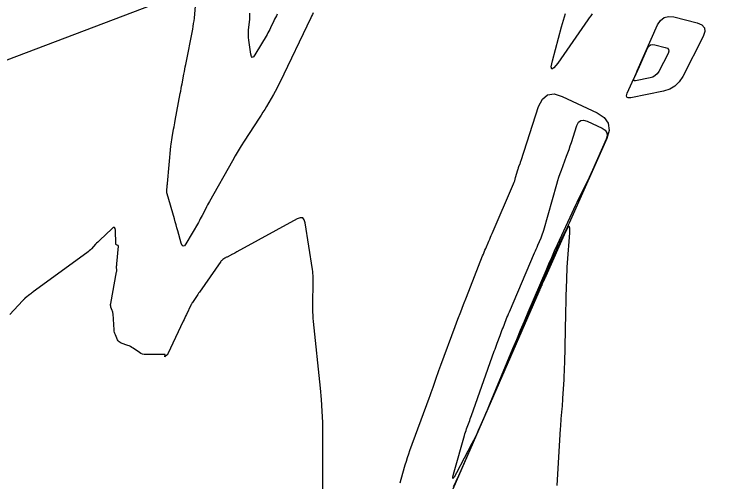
# Model space of a CAD drawing. Extents: x 658976 to 668726, y 639543 to 647196.
# Drawn here: x 661651.5 to 661779.9, y 641550.8 to 641635 of the extents above; entities that cross this region are included whole.
import ezdxf

# ---------------------------------------------------------------- set-up
doc = ezdxf.new("R2010")
doc.units = 0
doc.layers.add('Ex_Minor Contours', color=7, linetype='Continuous')
doc.layers.add('R_Water', color=7, linetype='Continuous')

msp = doc.modelspace()

# ---------------------------------------------------------------- linework, layer by layer
at = {"layer": 'Ex_Minor Contours'}
for points in [[(661705.3, 641635.29), (661705.14, 641634.98), (661704.99, 641634.67), (661704.83, 641634.36), (661699.26, 641622.72), (661698.99, 641622.16), (661698.71, 641621.62), (661698.41, 641621.08), (661698.11, 641620.54), (661696.86, 641618.41), (661696.55, 641617.88), (661696.22, 641617.36), (661695.9, 641616.84), (661695.56, 641616.32), (661692.86, 641612.16), (661692.31, 641611.3), (661691.77, 641610.42), (661691.24, 641609.53), (661690.73, 641608.64), (661686.6, 641601.29), (661686.43, 641600.98), (661686.26, 641600.67), (661686.09, 641600.36), (661685.93, 641600.04), (661685.28, 641598.78), (661685.12, 641598.47), (661684.95, 641598.16), (661684.78, 641597.85), (661684.6, 641597.54), (661682.36, 641593.7), (661682.09, 641593.34), (661681.86, 641593.24), (661681.66, 641593.4), (661681.5, 641593.81), (661680.9, 641595.99), (661680.75, 641596.53), (661680.6, 641597.08), (661680.44, 641597.62), (661680.29, 641598.16), (661678.97, 641602.7), (661678.94, 641602.84), (661678.92, 641602.98), (661678.91, 641603.13), (661678.91, 641603.27), (661678.98, 641604.07), (661678.98, 641604.11), (661678.98, 641604.15), (661678.99, 641604.19), (661679, 641604.23), (661679.03, 641604.39), (661679.04, 641604.43), (661679.05, 641604.48), (661679.05, 641604.52), (661679.06, 641604.56), (661679.66, 641611.27), (661679.7, 641611.65), (661679.75, 641612.04), (661679.81, 641612.42), (661679.87, 641612.81), (661680.15, 641614.34), (661680.22, 641614.72), (661680.29, 641615.1), (661680.36, 641615.48), (661680.43, 641615.87), (661681.35, 641620.75), (661681.43, 641621.19), (661681.51, 641621.62), (661681.59, 641622.06), (661681.67, 641622.5), (661681.99, 641624.24), (661682.08, 641624.68), (661682.16, 641625.11), (661682.24, 641625.55), (661682.33, 641625.98), (661683.58, 641632.34), (661683.67, 641632.84), (661683.75, 641633.33), (661683.82, 641633.83), (661683.88, 641634.34), (661684.1, 641636.54)], [(661698.81, 641635.03), (661698.65, 641634.73), (661698.49, 641634.43), (661698.34, 641634.13), (661698.19, 641633.82), (661697.6, 641632.6), (661697.46, 641632.29), (661697.3, 641631.99), (661697.14, 641631.7), (661696.97, 641631.4), (661694.8, 641627.7), (661694.53, 641627.34), (661694.32, 641627.24), (661694.16, 641627.41), (661694.05, 641627.85), (661693.69, 641630.38), (661693.64, 641630.83), (661693.61, 641631.27), (661693.62, 641631.72), (661693.65, 641632.17), (661693.84, 641634.12), (661693.87, 641634.48), (661693.88, 641634.85), (661693.87, 641635.21)], [(661755.49, 641635.11), (661755.24, 641634.75), (661754.99, 641634.38), (661754.74, 641634.02), (661749.31, 641626.22), (661748.62, 641625.35), (661748.24, 641625.13), (661748.15, 641625.56), (661748.38, 641626.65), (661749.99, 641632.78), (661750.32, 641633.97), (661750.68, 641635.14)], [(661720.91, 641550.63), (661721.1, 641551.28), (661721.85, 641553.9), (661722.05, 641554.55), (661722.25, 641555.2), (661722.47, 641555.84), (661722.69, 641556.48), (661726.14, 641565.89), (661726.32, 641566.38), (661726.5, 641566.88), (661726.68, 641567.37), (661726.86, 641567.87), (661727.56, 641569.85), (661727.74, 641570.34), (661727.92, 641570.84), (661728.1, 641571.33), (661728.28, 641571.82), (661730.84, 641578.78), (661731.33, 641580.1), (661731.83, 641581.42), (661732.33, 641582.74), (661732.85, 641584.05), (661735.79, 641591.49), (661735.93, 641591.83), (661736.07, 641592.17), (661736.21, 641592.51), (661736.35, 641592.84), (661736.92, 641594.18), (661737.06, 641594.52), (661737.21, 641594.85), (661737.35, 641595.19), (661737.49, 641595.52), (661741.34, 641604.48), (661741.45, 641604.75), (661741.56, 641605.03), (661741.65, 641605.31), (661741.73, 641605.59), (661742.14, 641607.02), (661742.18, 641607.16), (661742.22, 641607.3), (661742.27, 641607.44), (661742.32, 641607.58), (661742.53, 641608.13), (661742.58, 641608.27), (661742.63, 641608.41), (661742.67, 641608.55), (661742.72, 641608.69), (661745.87, 641618.38), (661746.54, 641619.74), (661747.47, 641620.5), (661748.65, 641620.66), (661750.1, 641620.22), (661756.4, 641617.27), (661757.69, 641616.43), (661758.41, 641615.38), (661758.55, 641614.11), (661758.13, 641612.63), (661751.37, 641597.4), (661751.21, 641597.05), (661751.05, 641596.71), (661750.89, 641596.36), (661750.72, 641596.02), (661750.04, 641594.66), (661749.87, 641594.32), (661749.7, 641593.98), (661749.54, 641593.63), (661749.38, 641593.29), (661748, 641590.27), (661747.72, 641589.65), (661747.44, 641589.03), (661747.17, 641588.41), (661746.9, 641587.79), (661745.21, 641583.81), (661744.84, 641582.94), (661744.47, 641582.07), (661744.1, 641581.2), (661743.74, 641580.32), (661742.09, 641576.36), (661741.69, 641575.41), (661741.29, 641574.46), (661740.88, 641573.52), (661740.47, 641572.57), (661731.89, 641552.95), (661731.43, 641551.92), (661730.96, 641550.9), (661730.46, 641549.89)], [(661706.99, 641547.63), (661707.02, 641559.42), (661707, 641561.49), (661706.92, 641563.56), (661706.79, 641565.63), (661706.6, 641567.69), (661705.35, 641579.71), (661705.29, 641580.27), (661705.26, 641580.84), (661705.24, 641581.4), (661705.23, 641581.97), (661705.25, 641587.59), (661705.25, 641587.97), (661705.23, 641588.34), (661705.19, 641588.71), (661705.14, 641589.07), (661703.85, 641597.46), (661703.68, 641598.02), (661703.39, 641598.33), (661702.96, 641598.38), (661702.41, 641598.17), (661691.53, 641592.21), (661691.33, 641592.11), (661691.14, 641592), (661690.94, 641591.9), (661690.74, 641591.8), (661689.76, 641591.3), (661689.66, 641591.25), (661689.56, 641591.19), (661689.46, 641591.13), (661689.36, 641591.07), (661688.98, 641590.83), (661688.89, 641590.76), (661688.81, 641590.69), (661688.73, 641590.61), (661688.66, 641590.52), (661684.78, 641584.96), (661684.65, 641584.77), (661684.52, 641584.58), (661684.38, 641584.38), (661684.25, 641584.19), (661683.52, 641583.1), (661683.5, 641583.06), (661683.47, 641583.03), (661683.45, 641582.99), (661683.43, 641582.95), (661683.34, 641582.79), (661683.31, 641582.76), (661683.29, 641582.72), (661683.27, 641582.68), (661683.25, 641582.64), (661682.45, 641580.94), (661682.31, 641580.64), (661682.17, 641580.35), (661682.03, 641580.05), (661681.89, 641579.75), (661679.12, 641573.88), (661679.08, 641573.8), (661679.03, 641573.74), (661678.98, 641573.67), (661678.92, 641573.62), (661678.61, 641573.38), (661678.57, 641573.35), (661678.55, 641573.35), (661678.54, 641573.37), (661678.55, 641573.42), (661678.62, 641573.66), (661678.63, 641573.71), (661678.61, 641573.74), (661678.58, 641573.77), (661678.53, 641573.77), (661675.15, 641573.72), (661674.83, 641573.74), (661674.54, 641573.8), (661674.25, 641573.92), (661673.98, 641574.08), (661672.88, 641574.86), (661672.64, 641575.02), (661672.4, 641575.16), (661672.14, 641575.28), (661671.88, 641575.38), (661670.73, 641575.78), (661670.52, 641575.88), (661670.33, 641576.01), (661670.19, 641576.18), (661670.07, 641576.39), (661669.67, 641577.28), (661669.58, 641577.5), (661669.51, 641577.73), (661669.47, 641577.97), (661669.44, 641578.21), (661669.24, 641581.05), (661669.22, 641581.21), (661669.19, 641581.37), (661669.15, 641581.53), (661669.1, 641581.68), (661668.87, 641582.3), (661668.83, 641582.45), (661668.8, 641582.61), (661668.8, 641582.77), (661668.82, 641582.93), (661669.89, 641588.65), (661669.9, 641588.73), (661669.91, 641588.82), (661669.91, 641588.91), (661669.9, 641588.99), (661669.85, 641589.39), (661669.85, 641589.45), (661669.85, 641589.51), (661669.85, 641589.57), (661669.86, 641589.63), (661669.9, 641589.86), (661669.91, 641589.92), (661669.91, 641589.98), (661669.92, 641590.04), (661669.93, 641590.1), (661670.21, 641593.23), (661670.21, 641593.29), (661670.19, 641593.34), (661670.15, 641593.37), (661670.1, 641593.4), (661669.87, 641593.48), (661669.82, 641593.51), (661669.78, 641593.54), (661669.76, 641593.59), (661669.75, 641593.65), (661669.67, 641596.12), (661669.61, 641596.46), (661669.49, 641596.62), (661669.29, 641596.6), (661669.01, 641596.39), (661666.86, 641594.36), (661666.67, 641594.17), (661666.48, 641593.98), (661666.29, 641593.79), (661666.1, 641593.59), (661665.36, 641592.8), (661665.17, 641592.61), (661664.97, 641592.42), (661664.77, 641592.25), (661664.55, 641592.08), (661654.89, 641585.02), (661654.73, 641584.91), (661654.58, 641584.8), (661654.42, 641584.68), (661654.27, 641584.57), (661653.45, 641583.95), (661653.4, 641583.91), (661653.36, 641583.87), (661653.31, 641583.83), (661653.27, 641583.79), (661653.12, 641583.61), (661653.08, 641583.57), (661653.04, 641583.52), (661653, 641583.48), (661652.96, 641583.44), (661650.68, 641580.95)], [(661749.22, 641550.18), (661749.82, 641560.37), (661749.85, 641560.82), (661749.88, 641561.28), (661749.91, 641561.73), (661749.95, 641562.18), (661750.11, 641563.99), (661750.15, 641564.44), (661750.19, 641564.89), (661750.22, 641565.35), (661750.25, 641565.8), (661750.44, 641569.22), (661750.48, 641569.94), (661750.51, 641570.66), (661750.54, 641571.38), (661750.56, 641572.1), (661750.76, 641581.21), (661750.78, 641581.97), (661750.8, 641582.72), (661750.82, 641583.47), (661750.84, 641584.23), (661750.92, 641587.24), (661750.94, 641587.99), (661750.98, 641588.75), (661751.02, 641589.5), (661751.07, 641590.25), (661751.47, 641595.65), (661751.49, 641596.52), (661751.37, 641596.84), (661751.11, 641596.62), (661750.71, 641595.84), (661747.16, 641587.85), (661747.15, 641587.81), (661747.13, 641587.77), (661747.11, 641587.73), (661747.09, 641587.7), (661747.01, 641587.54), (661746.99, 641587.5), (661746.97, 641587.46), (661746.95, 641587.42), (661746.94, 641587.38), (661746.78, 641587.04), (661746.75, 641586.97), (661746.71, 641586.89), (661746.68, 641586.82), (661746.65, 641586.75), (661746.46, 641586.3), (661746.42, 641586.2), (661746.37, 641586.1), (661746.33, 641586), (661746.29, 641585.9), (661746.1, 641585.44), (661746.05, 641585.33), (661746.01, 641585.22), (661745.96, 641585.12), (661745.92, 641585.01), (661727.94, 641543.88)]]:
    msp.add_lwpolyline(points, dxfattribs=at)
for points in [[(661771.18, 641622.83), (661770.4, 641622.08), (661769.46, 641621.53), (661768.37, 641621.19), (661762.46, 641619.98), (661762.01, 641619.95), (661761.76, 641620.07), (661761.69, 641620.35), (661761.82, 641620.78), (661762.72, 641622.81), (661762.95, 641623.32), (661763.17, 641623.83), (661763.4, 641624.34), (661763.62, 641624.84), (661767.26, 641633.09), (661767.78, 641633.92), (661768.44, 641634.44), (661769.26, 641634.64), (661770.23, 641634.54), (661774.42, 641633.48), (661775.27, 641633.13), (661775.74, 641632.6), (661775.82, 641631.9), (661775.52, 641631.03), (661771.8, 641623.78)], [(661767.22, 641624.29), (661766.87, 641623.96), (661766.45, 641623.71), (661765.96, 641623.56), (661763.32, 641623.02), (661763.12, 641623), (661763, 641623.06), (661762.98, 641623.18), (661763.03, 641623.38), (661763.44, 641624.28), (661763.54, 641624.51), (661763.64, 641624.74), (661763.74, 641624.97), (661763.84, 641625.19), (661765.47, 641628.88), (661765.7, 641629.25), (661765.99, 641629.48), (661766.36, 641629.58), (661766.79, 641629.53), (661768.66, 641629.05), (661769.05, 641628.9), (661769.26, 641628.66), (661769.29, 641628.35), (661769.16, 641627.96), (661767.49, 641624.72)], [(661745.29, 641592.39), (661745.43, 641592.73), (661745.58, 641593.07), (661745.72, 641593.41), (661746.31, 641594.76), (661746.45, 641595.1), (661746.57, 641595.45), (661746.69, 641595.8), (661746.8, 641596.15), (661749.13, 641604.43), (661749.32, 641605.06), (661749.52, 641605.7), (661749.73, 641606.33), (661749.96, 641606.95), (661750.89, 641609.44), (661751.12, 641610.06), (661751.34, 641610.69), (661751.55, 641611.32), (661751.76, 641611.95), (661752.75, 641614.99), (661753.04, 641615.58), (661753.44, 641615.91), (661753.95, 641615.97), (661754.58, 641615.79), (661757.3, 641614.51), (661757.85, 641614.15), (661758.16, 641613.69), (661758.23, 641613.15), (661758.05, 641612.51), (661755.58, 641606.94), (661755.28, 641606.29), (661754.98, 641605.64), (661754.67, 641604.99), (661754.35, 641604.35), (661753.06, 641601.78), (661752.74, 641601.14), (661752.43, 641600.49), (661752.12, 641599.84), (661751.82, 641599.19), (661749.22, 641593.51), (661748.69, 641592.34), (661748.17, 641591.17), (661747.66, 641590), (661747.15, 641588.83), (661743.95, 641581.33), (661743.25, 641579.69), (661742.56, 641578.04), (661741.87, 641576.4), (661741.18, 641574.75), (661737.09, 641564.91), (661736.83, 641564.3), (661736.58, 641563.7), (661736.32, 641563.09), (661736.06, 641562.49), (661735, 641560.08), (661734.73, 641559.48), (661734.45, 641558.88), (661734.16, 641558.29), (661733.86, 641557.71), (661731.09, 641552.43), (661730.64, 641551.63), (661730.41, 641551.4), (661730.41, 641551.73), (661730.63, 641552.61), (661732.51, 641559.15), (661732.6, 641559.45), (661732.69, 641559.75), (661732.8, 641560.06), (661732.9, 641560.35), (661733.34, 641561.55), (661733.45, 641561.85), (661733.56, 641562.14), (661733.66, 641562.44), (661733.77, 641562.74), (661737.89, 641574.35), (661738.02, 641574.7), (661738.15, 641575.05), (661738.28, 641575.41), (661738.4, 641575.76), (661738.92, 641577.17), (661739.05, 641577.52), (661739.19, 641577.87), (661739.32, 641578.22), (661739.46, 641578.57), (661740.03, 641580.02), (661740.17, 641580.38), (661740.32, 641580.73), (661740.47, 641581.09), (661740.62, 641581.44), (661745.14, 641592.05)]]:
    msp.add_lwpolyline(points, close=True, dxfattribs=at)
at = {"layer": 'R_Water'}
msp.add_line((661564.22, 641594.16), (662140.69, 641813.25), dxfattribs=at)

doc.saveas('drawing.dxf')
